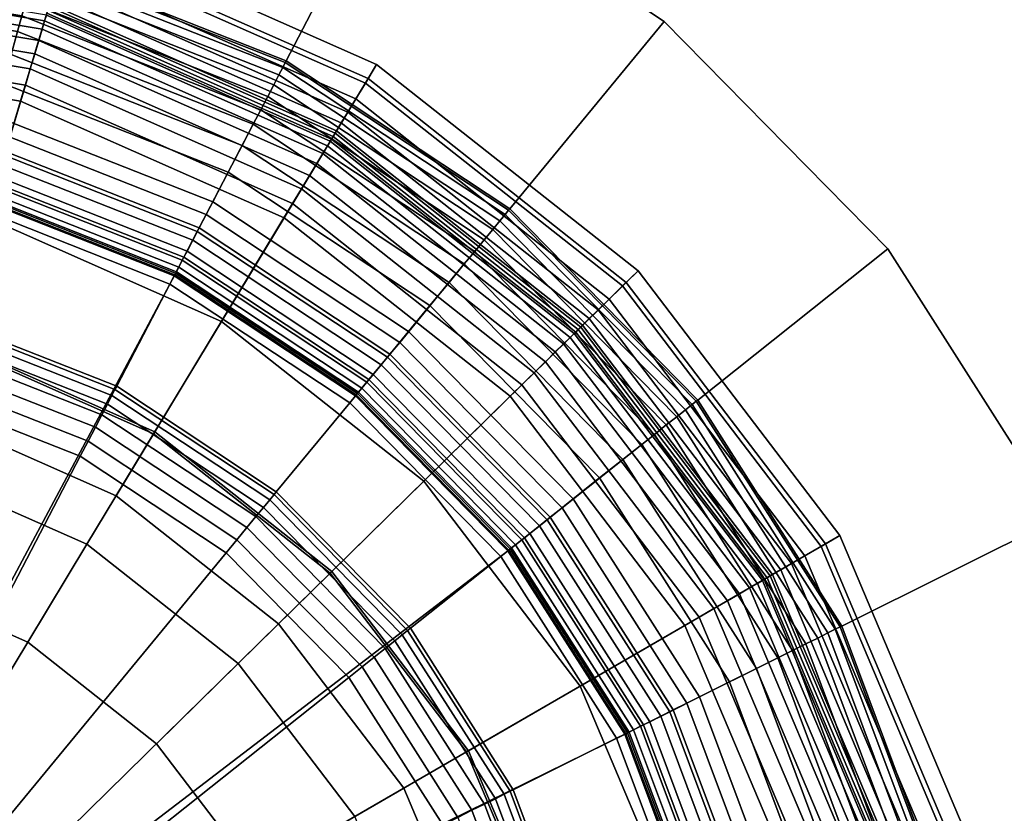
# Model space of a CAD drawing. Extents: x -43.1 to 43.1, y -41.3 to 41.3.
# Tile 347 of 656: x 13.045 to 13.949, y -12.894 to -12.165. Entities that reach past the tile are written whole.
import ezdxf

# ---------------------------------------------------------------- set-up
doc = ezdxf.new("R2010")
doc.units = 0
for name, color, linetype in [('LAMP', 7, 'CONTINUOUS'), ('LAMP_SUPPORT', 18, 'CONTINUOUS'), ('METAL_BASE', 254, 'CONTINUOUS')]:
    doc.layers.add(name, color=color, linetype=linetype)

msp = doc.modelspace()

# ---------------------------------------------------------------- linework, layer by layer
at = {"layer": 'LAMP'}
for points in [[(13.087, -12.1009, 51.6079), (13.3621, -12.2228, 51.6079), (13.3724, -12.2056, 51.8637), (13.0928, -12.0817, 51.8637)], [(13.0928, -12.0817, 51.8637), (13.3724, -12.2056, 51.8637), (13.3646, -12.2187, 51.9815), (13.0884, -12.0963, 51.9815)], [(12.7882, -12.105, 52.1042), (13.0716, -12.1524, 52.1042), (13.0455, -12.2393, 52.2234), (12.7845, -12.1956, 52.2234)], [(13.0884, -12.0963, 51.9815), (13.3646, -12.2187, 51.9815), (13.3343, -12.2689, 52.1042), (13.0716, -12.1524, 52.1042)], [(13.0821, -12.1173, 51.3235), (13.3532, -12.2374, 51.3235), (13.3621, -12.2228, 51.6079), (13.087, -12.1009, 51.6079)], [(12.7876, -12.1187, 49.8943), (13.0676, -12.1656, 49.8943), (13.0692, -12.1605, 49.9082), (12.7878, -12.1134, 49.9082)], [(12.7873, -12.1269, 49.8822), (13.0653, -12.1734, 49.8822), (13.0676, -12.1656, 49.8943), (12.7876, -12.1187, 49.8943)], [(13.078, -12.1309, 51.0232), (13.3459, -12.2496, 51.0232), (13.3532, -12.2374, 51.3235), (13.0821, -12.1173, 51.3235)], [(12.7869, -12.1376, 49.8722), (13.0622, -12.1837, 49.8722), (13.0653, -12.1734, 49.8822), (12.7873, -12.1269, 49.8822)], [(13.0747, -12.1419, 50.7202), (13.34, -12.2594, 50.7202), (13.3459, -12.2496, 51.0232), (13.078, -12.1309, 51.0232)], [(12.7863, -12.1504, 49.8647), (13.0585, -12.196, 49.8647), (13.0622, -12.1837, 49.8722), (12.7869, -12.1376, 49.8722)], [(12.7858, -12.1648, 49.8601), (13.0544, -12.2098, 49.8601), (13.0585, -12.196, 49.8647), (12.7863, -12.1504, 49.8647)], [(13.0706, -12.1557, 50.1573), (13.3325, -12.2718, 50.1573), (13.3355, -12.2668, 50.4272), (13.0723, -12.1501, 50.4272)], [(13.0723, -12.1501, 50.4272), (13.3355, -12.2668, 50.4272), (13.34, -12.2594, 50.7202), (13.0747, -12.1419, 50.7202)], [(13.0716, -12.1524, 52.1042), (13.3343, -12.2689, 52.1042), (13.2875, -12.3465, 52.2234), (13.0455, -12.2393, 52.2234)], [(13.0692, -12.1605, 49.9082), (13.3299, -12.2761, 49.9082), (13.3309, -12.2744, 49.9233), (13.0697, -12.1586, 49.9233)], [(13.0697, -12.1586, 49.9233), (13.3309, -12.2744, 49.9233), (13.3325, -12.2718, 50.1573), (13.0706, -12.1557, 50.1573)], [(12.7851, -12.1804, 49.8588), (13.0499, -12.2248, 49.8588), (13.0544, -12.2098, 49.8601), (12.7858, -12.1648, 49.8601)], [(13.0653, -12.1734, 49.8822), (13.3229, -12.2876, 49.8822), (13.3272, -12.2806, 49.8943), (13.0676, -12.1656, 49.8943)], [(13.0676, -12.1656, 49.8943), (13.3272, -12.2806, 49.8943), (13.3299, -12.2761, 49.9082), (13.0692, -12.1605, 49.9082)], [(13.0622, -12.1837, 49.8722), (13.3174, -12.2968, 49.8722), (13.3229, -12.2876, 49.8822), (13.0653, -12.1734, 49.8822)], [(12.7753, -12.4251, 49.8664), (12.9795, -12.4593, 49.8664), (13.0499, -12.2248, 49.8588), (12.7851, -12.1804, 49.8588)], [(13.0585, -12.196, 49.8647), (13.3108, -12.3078, 49.8647), (13.3174, -12.2968, 49.8722), (13.0622, -12.1837, 49.8722)], [(12.7845, -12.1956, 52.2234), (13.0455, -12.2393, 52.2234), (13.0135, -12.3459, 52.3306), (12.7801, -12.3068, 52.3306)], [(13.0544, -12.2098, 49.8601), (13.3034, -12.3201, 49.8601), (13.3108, -12.3078, 49.8647), (13.0585, -12.196, 49.8647)], [(13.0499, -12.2248, 49.8588), (13.2953, -12.3335, 49.8588), (13.3034, -12.3201, 49.8601), (13.0544, -12.2098, 49.8601)], [(13.3621, -12.2228, 51.6079), (13.5982, -12.4092, 51.6079), (13.6125, -12.3952, 51.8637), (13.3724, -12.2056, 51.8637)], [(13.3724, -12.2056, 51.8637), (13.6125, -12.3952, 51.8637), (13.6016, -12.4059, 51.9815), (13.3646, -12.2187, 51.9815)], [(13.3646, -12.2187, 51.9815), (13.6016, -12.4059, 51.9815), (13.5598, -12.447, 52.1042), (13.3343, -12.2689, 52.1042)], [(12.9795, -12.4593, 49.8664), (13.1688, -12.5432, 49.8664), (13.2953, -12.3335, 49.8588), (13.0499, -12.2248, 49.8588)], [(13.3532, -12.2374, 51.3235), (13.586, -12.4212, 51.3235), (13.5982, -12.4092, 51.6079), (13.3621, -12.2228, 51.6079)], [(13.0455, -12.2393, 52.2234), (13.2875, -12.3465, 52.2234), (13.23, -12.4418, 52.3306), (13.0135, -12.3459, 52.3306)], [(13.3459, -12.2496, 51.0232), (13.5758, -12.4312, 51.0232), (13.586, -12.4212, 51.3235), (13.3532, -12.2374, 51.3235)], [(13.34, -12.2594, 50.7202), (13.5676, -12.4392, 50.7202), (13.5758, -12.4312, 51.0232), (13.3459, -12.2496, 51.0232)], [(13.3325, -12.2718, 50.1573), (13.5574, -12.4493, 50.1573), (13.5615, -12.4453, 50.4272), (13.3355, -12.2668, 50.4272)], [(13.3355, -12.2668, 50.4272), (13.5615, -12.4453, 50.4272), (13.5676, -12.4392, 50.7202), (13.34, -12.2594, 50.7202)], [(13.3343, -12.2689, 52.1042), (13.5598, -12.447, 52.1042), (13.4951, -12.5105, 52.2234), (13.2875, -12.3465, 52.2234)], [(13.3272, -12.2806, 49.8943), (13.55, -12.4566, 49.8943), (13.5538, -12.4528, 49.9082), (13.3299, -12.2761, 49.9082)], [(13.3299, -12.2761, 49.9082), (13.5538, -12.4528, 49.9082), (13.5552, -12.4515, 49.9233), (13.3309, -12.2744, 49.9233)], [(13.3309, -12.2744, 49.9233), (13.5552, -12.4515, 49.9233), (13.5574, -12.4493, 50.1573), (13.3325, -12.2718, 50.1573)], [(13.3229, -12.2876, 49.8822), (13.5441, -12.4623, 49.8822), (13.55, -12.4566, 49.8943), (13.3272, -12.2806, 49.8943)], [(13.3174, -12.2968, 49.8722), (13.5365, -12.4698, 49.8722), (13.5441, -12.4623, 49.8822), (13.3229, -12.2876, 49.8822)], [(13.3108, -12.3078, 49.8647), (13.5274, -12.4788, 49.8647), (13.5365, -12.4698, 49.8722), (13.3174, -12.2968, 49.8722)], [(13.3034, -12.3201, 49.8601), (13.5171, -12.4889, 49.8601), (13.5274, -12.4788, 49.8647), (13.3108, -12.3078, 49.8647)], [(13.2953, -12.3335, 49.8588), (13.5059, -12.4999, 49.8588), (13.5171, -12.4889, 49.8601), (13.3034, -12.3201, 49.8601)], [(13.1688, -12.5432, 49.8664), (13.3313, -12.6715, 49.8664), (13.5059, -12.4999, 49.8588), (13.2953, -12.3335, 49.8588)], [(13.0135, -12.3459, 52.3306), (13.23, -12.4418, 52.3306), (13.1677, -12.545, 52.4176), (12.9789, -12.4614, 52.4176)], [(13.2875, -12.3465, 52.2234), (13.4951, -12.5105, 52.2234), (13.4158, -12.5885, 52.3306), (13.23, -12.4418, 52.3306)], [(13.5982, -12.4092, 51.6079), (13.7805, -12.6485, 51.6079), (13.7978, -12.6385, 51.8637), (13.6125, -12.3952, 51.8637)], [(13.6125, -12.3952, 51.8637), (13.7978, -12.6385, 51.8637), (13.7846, -12.6461, 51.9815), (13.6016, -12.4059, 51.9815)], [(13.6016, -12.4059, 51.9815), (13.7846, -12.6461, 51.9815), (13.7339, -12.6755, 52.1042), (13.5598, -12.447, 52.1042)], [(13.586, -12.4212, 51.3235), (13.7657, -12.6571, 51.3235), (13.7805, -12.6485, 51.6079), (13.5982, -12.4092, 51.6079)], [(13.5758, -12.4312, 51.0232), (13.7533, -12.6643, 51.0232), (13.7657, -12.6571, 51.3235), (13.586, -12.4212, 51.3235)], [(13.5615, -12.4453, 50.4272), (13.736, -12.6743, 50.4272), (13.7435, -12.67, 50.7202), (13.5676, -12.4392, 50.7202)], [(13.5676, -12.4392, 50.7202), (13.7435, -12.67, 50.7202), (13.7533, -12.6643, 51.0232), (13.5758, -12.4312, 51.0232)], [(13.23, -12.4418, 52.3306), (13.4158, -12.5885, 52.3306), (13.3297, -12.673, 52.4176), (13.1677, -12.545, 52.4176)], [(13.5598, -12.447, 52.1042), (13.7339, -12.6755, 52.1042), (13.6555, -12.721, 52.2234), (13.4951, -12.5105, 52.2234)], [(13.5574, -12.4493, 50.1573), (13.731, -12.6772, 50.1573), (13.736, -12.6743, 50.4272), (13.5615, -12.4453, 50.4272)], [(13.5441, -12.4623, 49.8822), (13.7149, -12.6865, 49.8822), (13.7221, -12.6824, 49.8943), (13.55, -12.4566, 49.8943)], [(13.55, -12.4566, 49.8943), (13.7221, -12.6824, 49.8943), (13.7266, -12.6798, 49.9082), (13.5538, -12.4528, 49.9082)], [(13.5538, -12.4528, 49.9082), (13.7266, -12.6798, 49.9082), (13.7283, -12.6788, 49.9233), (13.5552, -12.4515, 49.9233)], [(13.5552, -12.4515, 49.9233), (13.7283, -12.6788, 49.9233), (13.731, -12.6772, 50.1573), (13.5574, -12.4493, 50.1573)], [(12.9789, -12.4614, 52.4176), (13.1677, -12.545, 52.4176), (13.1065, -12.6465, 52.4759), (12.9448, -12.5749, 52.4759)], [(12.9598, -12.525, 49.367), (13.1334, -12.6019, 49.367), (13.1688, -12.5432, 49.8664), (12.9795, -12.4593, 49.8664)], [(13.5365, -12.4698, 49.8722), (13.7057, -12.6919, 49.8722), (13.7149, -12.6865, 49.8822), (13.5441, -12.4623, 49.8822)], [(13.5274, -12.4788, 49.8647), (13.6946, -12.6983, 49.8647), (13.7057, -12.6919, 49.8722), (13.5365, -12.4698, 49.8722)], [(13.5171, -12.4889, 49.8601), (13.6821, -12.7056, 49.8601), (13.6946, -12.6983, 49.8647), (13.5274, -12.4788, 49.8647)], [(13.5059, -12.4999, 49.8588), (13.6686, -12.7134, 49.8588), (13.6821, -12.7056, 49.8601), (13.5171, -12.4889, 49.8601)], [(13.3313, -12.6715, 49.8664), (13.4568, -12.8362, 49.8664), (13.6686, -12.7134, 49.8588), (13.5059, -12.4999, 49.8588)], [(13.4951, -12.5105, 52.2234), (13.6555, -12.721, 52.2234), (13.5592, -12.7768, 52.3306), (13.4158, -12.5885, 52.3306)], [(13.1334, -12.6019, 49.367), (12.9598, -12.525, 49.367), (12.7422, -13.2504, 49.367), (13.2824, -12.7195, 49.367)], [(13.1677, -12.545, 52.4176), (13.3297, -12.673, 52.4176), (13.2452, -12.7561, 52.4759), (13.1065, -12.6465, 52.4759)], [(13.1334, -12.6019, 49.367), (13.2824, -12.7195, 49.367), (13.3313, -12.6715, 49.8664), (13.1688, -12.5432, 49.8664)], [(12.9448, -12.5749, 52.4759), (13.1065, -12.6465, 52.4759), (13.0522, -12.7365, 52.4972), (12.9146, -12.6756, 52.4972)], [(13.4158, -12.5885, 52.3306), (13.5592, -12.7768, 52.3306), (13.4549, -12.8373, 52.4176), (13.3297, -12.673, 52.4176)], [(13.7805, -12.6485, 51.6079), (13.8976, -12.9257, 51.6079), (13.9169, -12.9202, 51.8637), (13.7978, -12.6385, 51.8637)], [(13.7978, -12.6385, 51.8637), (13.9169, -12.9202, 51.8637), (13.9022, -12.9244, 51.9815), (13.7846, -12.6461, 51.9815)], [(13.1065, -12.6465, 52.4759), (13.2452, -12.7561, 52.4759), (13.1702, -12.8298, 52.4972), (13.0522, -12.7365, 52.4972)], [(13.7846, -12.6461, 51.9815), (13.9022, -12.9244, 51.9815), (13.8457, -12.9402, 52.1042), (13.7339, -12.6755, 52.1042)], [(12.9146, -12.6756, 52.4972), (13.0522, -12.7365, 52.4972), (12.7422, -13.2504, 52.4972), (12.7662, -12.6507, 52.4972)], [(13.7657, -12.6571, 51.3235), (13.8811, -12.9303, 51.3235), (13.8976, -12.9257, 51.6079), (13.7805, -12.6485, 51.6079)], [(13.7435, -12.67, 50.7202), (13.8563, -12.9373, 50.7202), (13.8673, -12.9342, 51.0232), (13.7533, -12.6643, 51.0232)], [(13.7533, -12.6643, 51.0232), (13.8673, -12.9342, 51.0232), (13.8811, -12.9303, 51.3235), (13.7657, -12.6571, 51.3235)], [(13.3297, -12.673, 52.4176), (13.4549, -12.8373, 52.4176), (13.3523, -12.8967, 52.4759), (13.2452, -12.7561, 52.4759)], [(13.2824, -12.7195, 49.367), (13.3974, -12.8706, 49.367), (13.4568, -12.8362, 49.8664), (13.3313, -12.6715, 49.8664)], [(13.731, -12.6772, 50.1573), (13.8425, -12.9412, 50.1573), (13.8481, -12.9396, 50.4272), (13.736, -12.6743, 50.4272)], [(13.736, -12.6743, 50.4272), (13.8481, -12.9396, 50.4272), (13.8563, -12.9373, 50.7202), (13.7435, -12.67, 50.7202)], [(13.7339, -12.6755, 52.1042), (13.8457, -12.9402, 52.1042), (13.7585, -12.9648, 52.2234), (13.6555, -12.721, 52.2234)], [(13.7149, -12.6865, 49.8822), (13.8246, -12.9462, 49.8822), (13.8325, -12.9439, 49.8943), (13.7221, -12.6824, 49.8943)], [(13.7221, -12.6824, 49.8943), (13.8325, -12.9439, 49.8943), (13.8376, -12.9425, 49.9082), (13.7266, -12.6798, 49.9082)], [(13.7266, -12.6798, 49.9082), (13.8376, -12.9425, 49.9082), (13.8395, -12.942, 49.9233), (13.7283, -12.6788, 49.9233)], [(13.7283, -12.6788, 49.9233), (13.8395, -12.942, 49.9233), (13.8425, -12.9412, 50.1573), (13.731, -12.6772, 50.1573)], [(13.6946, -12.6983, 49.8647), (13.802, -12.9525, 49.8647), (13.8143, -12.9491, 49.8722), (13.7057, -12.6919, 49.8722)], [(13.7057, -12.6919, 49.8722), (13.8143, -12.9491, 49.8722), (13.8246, -12.9462, 49.8822), (13.7149, -12.6865, 49.8822)], [(13.6821, -12.7056, 49.8601), (13.7881, -12.9564, 49.8601), (13.802, -12.9525, 49.8647), (13.6946, -12.6983, 49.8647)], [(13.6686, -12.7134, 49.8588), (13.773, -12.9607, 49.8588), (13.7881, -12.9564, 49.8601), (13.6821, -12.7056, 49.8601)], [(13.2824, -12.7195, 49.367), (12.7422, -13.2504, 49.367), (13.3974, -12.8706, 49.367)], [(13.4568, -12.8362, 49.8664), (13.5373, -13.0269, 49.8664), (13.773, -12.9607, 49.8588), (13.6686, -12.7134, 49.8588)], [(13.6555, -12.721, 52.2234), (13.7585, -12.9648, 52.2234), (13.6513, -12.9949, 52.3306), (13.5592, -12.7768, 52.3306)], [(13.0522, -12.7365, 52.4972), (13.1702, -12.8298, 52.4972), (13.2614, -12.9494, 52.4972), (12.7422, -13.2504, 52.4972)], [(13.2452, -12.7561, 52.4759), (13.3523, -12.8967, 52.4759), (13.2614, -12.9494, 52.4972), (13.1702, -12.8298, 52.4972)], [(13.5592, -12.7768, 52.3306), (13.6513, -12.9949, 52.3306), (13.5352, -13.0275, 52.4176), (13.4549, -12.8373, 52.4176)], [(13.4549, -12.8373, 52.4176), (13.5352, -13.0275, 52.4176), (13.4211, -13.0596, 52.4759), (13.3523, -12.8967, 52.4759)], [(13.3974, -12.8706, 49.367), (13.4713, -13.0455, 49.367), (13.5373, -13.0269, 49.8664), (13.4568, -12.8362, 49.8664)], [(13.4713, -13.0455, 49.367), (13.3974, -12.8706, 49.367), (12.7422, -13.2504, 49.367), (13.4994, -13.2332, 49.367)]]:
    msp.add_3dface(points, dxfattribs=at)
at = {"layer": 'LAMP_SUPPORT'}
for points in [[(13.2886, -12.204, 46.1948), (13.0598, -12.1139, 46.1948), (13.0585, -12.1187, 46.181), (13.2863, -12.2084, 46.181)], [(13.2863, -12.2084, 49.7026), (13.0585, -12.1187, 49.7026), (13.0598, -12.1139, 49.6888), (13.2886, -12.204, 49.6888)], [(13.2894, -12.2025, 46.2099), (13.0603, -12.1122, 46.2099), (13.0598, -12.1139, 46.1948), (13.2886, -12.204, 46.1948)], [(13.2886, -12.204, 49.6888), (13.0598, -12.1139, 49.6888), (13.0603, -12.1122, 49.6738), (13.2894, -12.2025, 49.6738)], [(13.2894, -12.2025, 49.6738), (13.0603, -12.1122, 49.6738), (13.0603, -12.1122, 46.2099), (13.2894, -12.2025, 46.2099)], [(13.0468, -12.161, 46.146), (12.8144, -12.1221, 46.146), (12.8135, -12.1372, 46.1442), (13.0428, -12.1755, 46.1442)], [(13.0428, -12.1755, 49.7394), (12.8135, -12.1372, 49.7394), (12.8144, -12.1221, 49.7377), (13.0468, -12.161, 49.7377)], [(13.2863, -12.2084, 46.181), (13.0585, -12.1187, 46.181), (13.0564, -12.1262, 46.1688), (13.2827, -12.2153, 46.1688)], [(13.2827, -12.2153, 49.7148), (13.0564, -12.1262, 49.7148), (13.0585, -12.1187, 49.7026), (13.2863, -12.2084, 49.7026)], [(13.2827, -12.2153, 46.1688), (13.0564, -12.1262, 46.1688), (13.0537, -12.136, 46.1587), (13.278, -12.2243, 46.1587)], [(13.278, -12.2243, 49.725), (13.0537, -12.136, 49.725), (13.0564, -12.1262, 49.7148), (13.2827, -12.2153, 49.7148)], [(13.278, -12.2243, 46.1587), (13.0537, -12.136, 46.1587), (13.0505, -12.1477, 46.1509), (13.2724, -12.2351, 46.1509)], [(13.2724, -12.2351, 49.7328), (13.0505, -12.1477, 49.7328), (13.0537, -12.136, 49.725), (13.278, -12.2243, 49.725)], [(13.2724, -12.2351, 46.1509), (13.0505, -12.1477, 46.1509), (13.0468, -12.161, 46.146), (13.266, -12.2474, 46.146)], [(13.266, -12.2474, 49.7377), (13.0468, -12.161, 49.7377), (13.0505, -12.1477, 49.7328), (13.2724, -12.2351, 49.7328)], [(13.266, -12.2474, 46.146), (13.0468, -12.161, 46.146), (13.0428, -12.1755, 46.1442), (13.259, -12.2607, 46.1442)], [(13.259, -12.2607, 49.7394), (13.0428, -12.1755, 49.7394), (13.0468, -12.161, 49.7377), (13.266, -12.2474, 49.7377)], [(13.216, -12.3434, 49.7394), (13.0178, -12.2654, 49.7394), (13.0428, -12.1755, 49.7394), (13.259, -12.2607, 49.7394)], [(13.259, -12.2607, 46.1442), (13.0428, -12.1755, 46.1442), (13.0369, -12.1967, 46.1425), (13.2489, -12.2802, 46.1425)], [(13.2489, -12.2802, 46.1425), (13.0369, -12.1967, 46.1425), (13.0295, -12.2232, 46.1378), (13.2362, -12.3046, 46.1378)], [(13.4936, -12.3397, 46.1948), (13.2886, -12.204, 46.1948), (13.2863, -12.2084, 46.181), (13.4904, -12.3435, 46.181)], [(13.4904, -12.3435, 49.7026), (13.2863, -12.2084, 49.7026), (13.2886, -12.204, 49.6888), (13.4936, -12.3397, 49.6888)], [(13.4947, -12.3384, 46.2099), (13.2894, -12.2025, 46.2099), (13.2886, -12.204, 46.1948), (13.4936, -12.3397, 46.1948)], [(13.4936, -12.3397, 49.6888), (13.2886, -12.204, 49.6888), (13.2894, -12.2025, 49.6738), (13.4947, -12.3384, 49.6738)], [(13.4947, -12.3384, 49.6738), (13.2894, -12.2025, 49.6738), (13.2894, -12.2025, 46.2099), (13.4947, -12.3384, 46.2099)], [(13.4904, -12.3435, 46.181), (13.2863, -12.2084, 46.181), (13.2827, -12.2153, 46.1688), (13.4855, -12.3495, 46.1688)], [(13.4855, -12.3495, 49.7148), (13.2827, -12.2153, 49.7148), (13.2863, -12.2084, 49.7026), (13.4904, -12.3435, 49.7026)], [(13.4855, -12.3495, 46.1688), (13.2827, -12.2153, 46.1688), (13.278, -12.2243, 46.1587), (13.479, -12.3574, 46.1587)], [(13.479, -12.3574, 49.725), (13.278, -12.2243, 49.725), (13.2827, -12.2153, 49.7148), (13.4855, -12.3495, 49.7148)], [(13.2362, -12.3046, 46.1378), (13.0295, -12.2232, 46.1378), (13.0213, -12.2529, 46.1302), (13.2219, -12.332, 46.1302)], [(13.479, -12.3574, 46.1587), (13.278, -12.2243, 46.1587), (13.2724, -12.2351, 46.1509), (13.4713, -12.3668, 46.1509)], [(13.4713, -12.3668, 49.7328), (13.2724, -12.2351, 49.7328), (13.278, -12.2243, 49.725), (13.479, -12.3574, 49.725)], [(13.4713, -12.3668, 46.1509), (13.2724, -12.2351, 46.1509), (13.266, -12.2474, 46.146), (13.4625, -12.3774, 46.146)], [(13.4625, -12.3774, 49.7377), (13.266, -12.2474, 49.7377), (13.2724, -12.2351, 49.7328), (13.4713, -12.3668, 49.7328)], [(13.4625, -12.3774, 46.146), (13.266, -12.2474, 46.146), (13.259, -12.2607, 46.1442), (13.4529, -12.389, 46.1442)], [(13.4529, -12.389, 49.7394), (13.259, -12.2607, 49.7394), (13.266, -12.2474, 49.7377), (13.4625, -12.3774, 49.7377)], [(13.2219, -12.332, 46.1302), (13.0213, -12.2529, 46.1302), (13.0131, -12.2824, 46.1202), (13.2078, -12.3591, 46.1202)], [(13.2095, -12.3558, 49.7378), (13.0141, -12.2788, 49.7378), (13.0178, -12.2654, 49.7394), (13.216, -12.3434, 49.7394)], [(13.3936, -12.461, 49.7394), (13.216, -12.3434, 49.7394), (13.259, -12.2607, 49.7394), (13.4529, -12.389, 49.7394)], [(13.4529, -12.389, 46.1442), (13.259, -12.2607, 46.1442), (13.2489, -12.2802, 46.1425), (13.4389, -12.406, 46.1425)], [(13.2078, -12.3591, 46.1202), (13.0131, -12.2824, 46.1202), (13.006, -12.3082, 46.1081), (13.1955, -12.3828, 46.1081)], [(13.2036, -12.3672, 49.7333), (13.0107, -12.2912, 49.7333), (13.0141, -12.2788, 49.7378), (13.2095, -12.3558, 49.7378)], [(13.4389, -12.406, 46.1425), (13.2489, -12.2802, 46.1425), (13.2362, -12.3046, 46.1378), (13.4214, -12.4272, 46.1378)], [(13.1984, -12.3772, 49.7261), (13.0077, -12.3021, 49.7261), (13.0107, -12.2912, 49.7333), (13.2036, -12.3672, 49.7333)], [(13.194, -12.3856, 49.7167), (13.0051, -12.3112, 49.7167), (13.0077, -12.3021, 49.7261), (13.1984, -12.3772, 49.7261)], [(13.1955, -12.3828, 46.1081), (13.006, -12.3082, 46.1081), (13.0008, -12.3268, 46.0942), (13.1865, -12.4, 46.0942)], [(13.1907, -12.392, 49.7054), (13.0032, -12.3181, 49.7054), (13.0051, -12.3112, 49.7167), (13.194, -12.3856, 49.7167)], [(13.4214, -12.4272, 46.1378), (13.2362, -12.3046, 46.1378), (13.2219, -12.332, 46.1302), (13.4018, -12.451, 46.1302)], [(13.1886, -12.3961, 49.6925), (13.002, -12.3226, 49.6925), (13.0032, -12.3181, 49.7054), (13.1907, -12.392, 49.7054)], [(12.747, -13.2232, 48.7749), (13.0011, -12.3257, 48.7749), (13.1871, -12.399, 48.7749)], [(13.1865, -12.4, 46.0942), (13.0008, -12.3268, 46.0942), (12.9986, -12.3348, 46.0789), (13.1827, -12.4074, 46.0789)], [(13.1871, -12.399, 48.7749), (13.0011, -12.3257, 48.7749), (13.0015, -12.3241, 49.6786), (13.1878, -12.3975, 49.6786)], [(13.1878, -12.3975, 49.6786), (13.0015, -12.3241, 49.6786), (13.002, -12.3226, 49.6925), (13.1886, -12.3961, 49.6925)], [(13.1827, -12.4074, 46.0789), (12.9986, -12.3348, 46.0789), (12.9702, -12.437, 45.0568), (13.1338, -12.5014, 45.0568)], [(13.4018, -12.451, 46.1302), (13.2219, -12.332, 46.1302), (13.2078, -12.3591, 46.1202), (13.3823, -12.4746, 46.1202)], [(13.6659, -12.515, 46.1948), (13.4936, -12.3397, 46.1948), (13.4904, -12.3435, 46.181), (13.662, -12.5181, 46.181)], [(13.662, -12.5181, 49.7026), (13.4904, -12.3435, 49.7026), (13.4936, -12.3397, 49.6888), (13.6659, -12.515, 49.6888)], [(13.6672, -12.514, 46.2099), (13.4947, -12.3384, 46.2099), (13.4936, -12.3397, 46.1948), (13.6659, -12.515, 46.1948)], [(13.6659, -12.515, 49.6888), (13.4936, -12.3397, 49.6888), (13.4947, -12.3384, 49.6738), (13.6672, -12.514, 49.6738)], [(13.6672, -12.514, 49.6738), (13.4947, -12.3384, 49.6738), (13.4947, -12.3384, 46.2099), (13.6672, -12.514, 46.2099)], [(13.3847, -12.4718, 49.7378), (13.2095, -12.3558, 49.7378), (13.216, -12.3434, 49.7394), (13.3936, -12.461, 49.7394)], [(13.662, -12.5181, 46.181), (13.4904, -12.3435, 46.181), (13.4855, -12.3495, 46.1688), (13.6559, -12.523, 46.1688)], [(13.6559, -12.523, 49.7148), (13.4855, -12.3495, 49.7148), (13.4904, -12.3435, 49.7026), (13.662, -12.5181, 49.7026)], [(13.3765, -12.4816, 49.7333), (13.2036, -12.3672, 49.7333), (13.2095, -12.3558, 49.7378), (13.3847, -12.4718, 49.7378)], [(13.648, -12.5293, 46.1587), (13.479, -12.3574, 46.1587), (13.4713, -12.3668, 46.1509), (13.6384, -12.5369, 46.1509)], [(13.6384, -12.5369, 49.7328), (13.4713, -12.3668, 49.7328), (13.479, -12.3574, 49.725), (13.648, -12.5293, 49.725)], [(13.6559, -12.523, 46.1688), (13.4855, -12.3495, 46.1688), (13.479, -12.3574, 46.1587), (13.648, -12.5293, 46.1587)], [(13.648, -12.5293, 49.725), (13.479, -12.3574, 49.725), (13.4855, -12.3495, 49.7148), (13.6559, -12.523, 49.7148)], [(13.3823, -12.4746, 46.1202), (13.2078, -12.3591, 46.1202), (13.1955, -12.3828, 46.1081), (13.3653, -12.4952, 46.1081)], [(13.3694, -12.4904, 49.7261), (13.1984, -12.3772, 49.7261), (13.2036, -12.3672, 49.7333), (13.3765, -12.4816, 49.7333)], [(13.6384, -12.5369, 46.1509), (13.4713, -12.3668, 46.1509), (13.4625, -12.3774, 46.146), (13.6276, -12.5455, 46.146)], [(13.6276, -12.5455, 49.7377), (13.4625, -12.3774, 49.7377), (13.4713, -12.3668, 49.7328), (13.6384, -12.5369, 49.7328)], [(13.3653, -12.4952, 46.1081), (13.1955, -12.3828, 46.1081), (13.1865, -12.4, 46.0942), (13.353, -12.5102, 46.0942)], [(13.3633, -12.4977, 49.7167), (13.194, -12.3856, 49.7167), (13.1984, -12.3772, 49.7261), (13.3694, -12.4904, 49.7261)], [(13.6276, -12.5455, 46.146), (13.4625, -12.3774, 46.146), (13.4529, -12.389, 46.1442), (13.6158, -12.5548, 46.1442)], [(13.6158, -12.5548, 49.7394), (13.4529, -12.389, 49.7394), (13.4625, -12.3774, 49.7377), (13.6276, -12.5455, 49.7377)], [(13.3558, -12.5068, 49.6925), (13.1886, -12.3961, 49.6925), (13.1907, -12.392, 49.7054), (13.3588, -12.5032, 49.7054)], [(13.3588, -12.5032, 49.7054), (13.1907, -12.392, 49.7054), (13.194, -12.3856, 49.7167), (13.3633, -12.4977, 49.7167)], [(13.5428, -12.6129, 49.7394), (13.3936, -12.461, 49.7394), (13.4529, -12.389, 49.7394), (13.6158, -12.5548, 49.7394)], [(13.6158, -12.5548, 46.1442), (13.4529, -12.389, 46.1442), (13.4389, -12.406, 46.1425), (13.5986, -12.5685, 46.1425)], [(12.747, -13.2232, 48.7749), (13.1871, -12.399, 48.7749), (13.3537, -12.5093, 48.7749), (13.4938, -12.6519, 48.7749)], [(13.353, -12.5102, 46.0942), (13.1865, -12.4, 46.0942), (13.1827, -12.4074, 46.0789), (13.3477, -12.5166, 46.0789)], [(13.3537, -12.5093, 48.7749), (13.1871, -12.399, 48.7749), (13.1878, -12.3975, 49.6786), (13.3548, -12.508, 49.6786)], [(13.3548, -12.508, 49.6786), (13.1878, -12.3975, 49.6786), (13.1886, -12.3961, 49.6925), (13.3558, -12.5068, 49.6925)], [(13.3477, -12.5166, 46.0789), (13.1827, -12.4074, 46.0789), (13.1338, -12.5014, 45.0568), (13.2803, -12.5984, 45.0568)], [(13.5986, -12.5685, 46.1425), (13.4389, -12.406, 46.1425), (13.4214, -12.4272, 46.1378), (13.5771, -12.5856, 46.1378)], [(13.5771, -12.5856, 46.1378), (13.4214, -12.4272, 46.1378), (13.4018, -12.451, 46.1302), (13.553, -12.6048, 46.1302)], [(13.1338, -12.5014, 45.0568), (12.9702, -12.437, 45.0568), (12.9694, -12.4401, 45.0415), (13.1322, -12.5043, 45.0415)], [(13.1294, -12.5098, 45.0276), (12.9677, -12.4462, 45.0276), (12.9653, -12.4547, 45.0155), (13.1253, -12.5177, 45.0155)], [(13.1322, -12.5043, 45.0415), (12.9694, -12.4401, 45.0415), (12.9677, -12.4462, 45.0276), (13.1294, -12.5098, 45.0276)], [(13.1253, -12.5177, 45.0155), (12.9653, -12.4547, 45.0155), (12.9624, -12.4654, 45.0055), (13.1201, -12.5275, 45.0055)], [(13.553, -12.6048, 46.1302), (13.4018, -12.451, 46.1302), (13.3823, -12.4746, 46.1202), (13.529, -12.6239, 46.1202)], [(13.1201, -12.5275, 45.0055), (12.9624, -12.4654, 45.0055), (12.9589, -12.4779, 44.9979), (13.1142, -12.539, 44.9979)], [(13.5319, -12.6216, 49.7378), (13.3847, -12.4718, 49.7378), (13.3936, -12.461, 49.7394), (13.5428, -12.6129, 49.7394)], [(13.529, -12.6239, 46.1202), (13.3823, -12.4746, 46.1202), (13.3653, -12.4952, 46.1081), (13.5081, -12.6405, 46.1081)], [(13.5219, -12.6296, 49.7333), (13.3765, -12.4816, 49.7333), (13.3847, -12.4718, 49.7378), (13.5319, -12.6216, 49.7378)], [(13.1142, -12.539, 44.9979), (12.9589, -12.4779, 44.9979), (12.955, -12.4918, 44.9931), (13.1075, -12.5519, 44.9931)], [(13.513, -12.6366, 49.7261), (13.3694, -12.4904, 49.7261), (13.3765, -12.4816, 49.7333), (13.5219, -12.6296, 49.7333)], [(13.1075, -12.5519, 44.9931), (12.955, -12.4918, 44.9931), (12.9509, -12.5068, 44.9914), (13.1003, -12.5657, 44.9914)], [(13.5057, -12.6425, 49.7167), (13.3633, -12.4977, 49.7167), (13.3694, -12.4904, 49.7261), (13.513, -12.6366, 49.7261)], [(13.2803, -12.5984, 45.0568), (13.1338, -12.5014, 45.0568), (13.1322, -12.5043, 45.0415), (13.2782, -12.6009, 45.0415)], [(13.5081, -12.6405, 46.1081), (13.3653, -12.4952, 46.1081), (13.353, -12.5102, 46.0942), (13.493, -12.6526, 46.0942)], [(13.5, -12.647, 49.7054), (13.3588, -12.5032, 49.7054), (13.3633, -12.4977, 49.7167), (13.5057, -12.6425, 49.7167)], [(13.1003, -12.5657, 44.9914), (12.9509, -12.5068, 44.9914), (12.8562, -12.848, 44.9914), (12.9368, -12.8798, 44.9914)], [(13.2743, -12.6057, 45.0276), (13.1294, -12.5098, 45.0276), (13.1253, -12.5177, 45.0155), (13.2686, -12.6126, 45.0155)], [(13.2782, -12.6009, 45.0415), (13.1322, -12.5043, 45.0415), (13.1294, -12.5098, 45.0276), (13.2743, -12.6057, 45.0276)], [(13.493, -12.6526, 46.0942), (13.353, -12.5102, 46.0942), (13.3477, -12.5166, 46.0789), (13.4864, -12.6578, 46.0789)], [(13.4938, -12.6519, 48.7749), (13.3537, -12.5093, 48.7749), (13.3548, -12.508, 49.6786), (13.4951, -12.6508, 49.6786)], [(13.4951, -12.6508, 49.6786), (13.3548, -12.508, 49.6786), (13.3558, -12.5068, 49.6925), (13.4964, -12.6498, 49.6925)], [(13.4964, -12.6498, 49.6925), (13.3558, -12.5068, 49.6925), (13.3588, -12.5032, 49.7054), (13.5, -12.647, 49.7054)], [(13.2686, -12.6126, 45.0155), (13.1253, -12.5177, 45.0155), (13.1201, -12.5275, 45.0055), (13.2616, -12.6211, 45.0055)], [(13.4864, -12.6578, 46.0789), (13.3477, -12.5166, 46.0789), (13.2803, -12.5984, 45.0568), (13.4035, -12.7237, 45.0568)], [(13.7935, -12.7246, 46.181), (13.662, -12.5181, 46.181), (13.6559, -12.523, 46.1688), (13.7866, -12.728, 46.1688)], [(13.7866, -12.728, 49.7148), (13.6559, -12.523, 49.7148), (13.662, -12.5181, 49.7026), (13.7935, -12.7246, 49.7026)], [(13.7979, -12.7224, 46.1948), (13.6659, -12.515, 46.1948), (13.662, -12.5181, 46.181), (13.7935, -12.7246, 46.181)], [(13.7935, -12.7246, 49.7026), (13.662, -12.5181, 49.7026), (13.6659, -12.515, 49.6888), (13.7979, -12.7224, 49.6888)], [(13.7995, -12.7216, 46.2099), (13.6672, -12.514, 46.2099), (13.6659, -12.515, 46.1948), (13.7979, -12.7224, 46.1948)], [(13.7979, -12.7224, 49.6888), (13.6659, -12.515, 49.6888), (13.6672, -12.514, 49.6738), (13.7995, -12.7216, 49.6738)], [(13.7995, -12.7216, 49.6738), (13.6672, -12.514, 49.6738), (13.6672, -12.514, 46.2099), (13.7995, -12.7216, 46.2099)], [(13.2616, -12.6211, 45.0055), (13.1201, -12.5275, 45.0055), (13.1142, -12.539, 44.9979), (13.2533, -12.6311, 44.9979)], [(13.7775, -12.7326, 46.1587), (13.648, -12.5293, 46.1587), (13.6384, -12.5369, 46.1509), (13.7666, -12.738, 46.1509)], [(13.7666, -12.738, 49.7328), (13.6384, -12.5369, 49.7328), (13.648, -12.5293, 49.725), (13.7775, -12.7326, 49.725)], [(13.7866, -12.728, 46.1688), (13.6559, -12.523, 46.1688), (13.648, -12.5293, 46.1587), (13.7775, -12.7326, 46.1587)], [(13.7775, -12.7326, 49.725), (13.648, -12.5293, 49.725), (13.6559, -12.523, 49.7148), (13.7866, -12.728, 49.7148)], [(13.2533, -12.6311, 44.9979), (13.1142, -12.539, 44.9979), (13.1075, -12.5519, 44.9931), (13.2441, -12.6423, 44.9931)], [(13.7666, -12.738, 46.1509), (13.6384, -12.5369, 46.1509), (13.6276, -12.5455, 46.146), (13.7542, -12.7442, 46.146)], [(13.7542, -12.7442, 49.7377), (13.6276, -12.5455, 49.7377), (13.6384, -12.5369, 49.7328), (13.7666, -12.738, 49.7328)], [(13.7542, -12.7442, 46.146), (13.6276, -12.5455, 46.146), (13.6158, -12.5548, 46.1442), (13.7407, -12.7509, 46.1442)], [(13.7407, -12.7509, 49.7394), (13.6158, -12.5548, 49.7394), (13.6276, -12.5455, 49.7377), (13.7542, -12.7442, 49.7377)], [(13.2441, -12.6423, 44.9931), (13.1075, -12.5519, 44.9931), (13.1003, -12.5657, 44.9914), (13.2342, -12.6543, 44.9914)], [(13.6573, -12.7925, 49.7394), (13.5428, -12.6129, 49.7394), (13.6158, -12.5548, 49.7394), (13.7407, -12.7509, 49.7394)], [(13.7407, -12.7509, 46.1442), (13.6158, -12.5548, 46.1442), (13.5986, -12.5685, 46.1425), (13.7211, -12.7607, 46.1425)], [(13.2342, -12.6543, 44.9914), (13.1003, -12.5657, 44.9914), (12.9368, -12.8798, 44.9914), (13.009, -12.9276, 44.9914)], [(13.7211, -12.7607, 46.1425), (13.5986, -12.5685, 46.1425), (13.5771, -12.5856, 46.1378), (13.6965, -12.773, 46.1378)], [(13.6965, -12.773, 46.1378), (13.5771, -12.5856, 46.1378), (13.553, -12.6048, 46.1302), (13.6688, -12.7867, 46.1302)], [(13.4009, -12.7258, 45.0415), (13.2782, -12.6009, 45.0415), (13.2743, -12.6057, 45.0276), (13.396, -12.7297, 45.0276)], [(13.4035, -12.7237, 45.0568), (13.2803, -12.5984, 45.0568), (13.2782, -12.6009, 45.0415), (13.4009, -12.7258, 45.0415)], [(13.396, -12.7297, 45.0276), (13.2743, -12.6057, 45.0276), (13.2686, -12.6126, 45.0155), (13.3891, -12.7352, 45.0155)], [(13.6688, -12.7867, 46.1302), (13.553, -12.6048, 46.1302), (13.529, -12.6239, 46.1202), (13.6415, -12.8004, 46.1202)], [(13.3891, -12.7352, 45.0155), (13.2686, -12.6126, 45.0155), (13.2616, -12.6211, 45.0055), (13.3804, -12.7421, 45.0055)], [(13.6448, -12.7987, 49.7378), (13.5319, -12.6216, 49.7378), (13.5428, -12.6129, 49.7394), (13.6573, -12.7925, 49.7394)], [(13.3804, -12.7421, 45.0055), (13.2616, -12.6211, 45.0055), (13.2533, -12.6311, 44.9979), (13.3703, -12.7502, 44.9979)], [(13.6415, -12.8004, 46.1202), (13.529, -12.6239, 46.1202), (13.5081, -12.6405, 46.1081), (13.6175, -12.8123, 46.1081)], [(13.6333, -12.8045, 49.7333), (13.5219, -12.6296, 49.7333), (13.5319, -12.6216, 49.7378), (13.6448, -12.7987, 49.7378)], [(13.3703, -12.7502, 44.9979), (13.2533, -12.6311, 44.9979), (13.2441, -12.6423, 44.9931), (13.359, -12.7592, 44.9931)], [(13.6147, -12.8137, 49.7167), (13.5057, -12.6425, 49.7167), (13.513, -12.6366, 49.7261), (13.6232, -12.8095, 49.7261)], [(13.6232, -12.8095, 49.7261), (13.513, -12.6366, 49.7261), (13.5219, -12.6296, 49.7333), (13.6333, -12.8045, 49.7333)], [(13.359, -12.7592, 44.9931), (13.2441, -12.6423, 44.9931), (13.2342, -12.6543, 44.9914), (13.3468, -12.7688, 44.9914)], [(13.6175, -12.8123, 46.1081), (13.5081, -12.6405, 46.1081), (13.493, -12.6526, 46.0942), (13.6002, -12.8209, 46.0942)], [(13.6042, -12.819, 49.6925), (13.4964, -12.6498, 49.6925), (13.5, -12.647, 49.7054), (13.6083, -12.8169, 49.7054)], [(13.6083, -12.8169, 49.7054), (13.5, -12.647, 49.7054), (13.5057, -12.6425, 49.7167), (13.6147, -12.8137, 49.7167)], [(12.7643, -13.2322, 48.7749), (12.747, -13.2232, 48.7749), (13.4938, -12.6519, 48.7749), (13.6012, -12.8205, 48.7749)], [(13.3468, -12.7688, 44.9914), (13.2342, -12.6543, 44.9914), (13.009, -12.9276, 44.9914), (13.0696, -12.9893, 44.9914)], [(13.6002, -12.8209, 46.0942), (13.493, -12.6526, 46.0942), (13.4864, -12.6578, 46.0789), (13.5928, -12.8247, 46.0789)], [(13.6012, -12.8205, 48.7749), (13.4938, -12.6519, 48.7749), (13.4951, -12.6508, 49.6786), (13.6027, -12.8197, 49.6786)], [(13.6027, -12.8197, 49.6786), (13.4951, -12.6508, 49.6786), (13.4964, -12.6498, 49.6925), (13.6042, -12.819, 49.6925)], [(13.5928, -12.8247, 46.0789), (13.4864, -12.6578, 46.0789), (13.4035, -12.7237, 45.0568), (13.4979, -12.872, 45.0568)], [(13.495, -12.8734, 45.0415), (13.4009, -12.7258, 45.0415), (13.396, -12.7297, 45.0276), (13.4894, -12.8762, 45.0276)], [(13.4979, -12.872, 45.0568), (13.4035, -12.7237, 45.0568), (13.4009, -12.7258, 45.0415), (13.495, -12.8734, 45.0415)], [(13.8717, -12.9558, 46.1688), (13.7866, -12.728, 46.1688), (13.7775, -12.7326, 46.1587), (13.8619, -12.9584, 46.1587)], [(13.8619, -12.9584, 49.725), (13.7775, -12.7326, 49.725), (13.7866, -12.728, 49.7148), (13.8717, -12.9558, 49.7148)], [(13.8793, -12.9539, 46.181), (13.7935, -12.7246, 46.181), (13.7866, -12.728, 46.1688), (13.8717, -12.9558, 46.1688)], [(13.8717, -12.9558, 49.7148), (13.7866, -12.728, 49.7148), (13.7935, -12.7246, 49.7026), (13.8793, -12.9539, 49.7026)], [(13.884, -12.9526, 46.1948), (13.7979, -12.7224, 46.1948), (13.7935, -12.7246, 46.181), (13.8793, -12.9539, 46.181)], [(13.8793, -12.9539, 49.7026), (13.7935, -12.7246, 49.7026), (13.7979, -12.7224, 49.6888), (13.884, -12.9526, 49.6888)], [(13.8857, -12.9522, 46.2099), (13.7995, -12.7216, 46.2099), (13.7979, -12.7224, 46.1948), (13.884, -12.9526, 46.1948)], [(13.884, -12.9526, 49.6888), (13.7979, -12.7224, 49.6888), (13.7995, -12.7216, 49.6738), (13.8857, -12.9522, 49.6738)], [(13.8857, -12.9522, 49.6738), (13.7995, -12.7216, 49.6738), (13.7995, -12.7216, 46.2099), (13.8857, -12.9522, 46.2099)], [(13.4815, -12.8802, 45.0155), (13.3891, -12.7352, 45.0155), (13.3804, -12.7421, 45.0055), (13.4715, -12.8851, 45.0055)], [(13.4894, -12.8762, 45.0276), (13.396, -12.7297, 45.0276), (13.3891, -12.7352, 45.0155), (13.4815, -12.8802, 45.0155)], [(13.8501, -12.9614, 46.1509), (13.7666, -12.738, 46.1509), (13.7542, -12.7442, 46.146), (13.8367, -12.9649, 46.146)], [(13.8367, -12.9649, 49.7377), (13.7542, -12.7442, 49.7377), (13.7666, -12.738, 49.7328), (13.8501, -12.9614, 49.7328)], [(13.8619, -12.9584, 46.1587), (13.7775, -12.7326, 46.1587), (13.7666, -12.738, 46.1509), (13.8501, -12.9614, 46.1509)], [(13.8501, -12.9614, 49.7328), (13.7666, -12.738, 49.7328), (13.7775, -12.7326, 49.725), (13.8619, -12.9584, 49.725)], [(13.4715, -12.8851, 45.0055), (13.3804, -12.7421, 45.0055), (13.3703, -12.7502, 44.9979), (13.4599, -12.8909, 44.9979)], [(13.8367, -12.9649, 46.146), (13.7542, -12.7442, 46.146), (13.7407, -12.7509, 46.1442), (13.8221, -12.9686, 46.1442)], [(13.8221, -12.9686, 49.7394), (13.7407, -12.7509, 49.7394), (13.7542, -12.7442, 49.7377), (13.8367, -12.9649, 49.7377)], [(13.4599, -12.8909, 44.9979), (13.3703, -12.7502, 44.9979), (13.359, -12.7592, 44.9931), (13.447, -12.8974, 44.9931)], [(13.7319, -12.992, 49.7394), (13.6573, -12.7925, 49.7394), (13.7407, -12.7509, 49.7394), (13.8221, -12.9686, 49.7394)], [(13.8221, -12.9686, 46.1442), (13.7407, -12.7509, 46.1442), (13.7211, -12.7607, 46.1425), (13.8009, -12.9741, 46.1425)], [(13.447, -12.8974, 44.9931), (13.359, -12.7592, 44.9931), (13.3468, -12.7688, 44.9914), (13.4331, -12.9043, 44.9914)], [(13.8009, -12.9741, 46.1425), (13.7211, -12.7607, 46.1425), (13.6965, -12.773, 46.1378), (13.7742, -12.981, 46.1378)], [(13.4331, -12.9043, 44.9914), (13.3468, -12.7688, 44.9914), (13.0696, -12.9893, 44.9914), (13.1162, -13.0623, 44.9914)], [(13.7742, -12.981, 46.1378), (13.6965, -12.773, 46.1378), (13.6688, -12.7867, 46.1302), (13.7444, -12.9888, 46.1302)], [(13.7444, -12.9888, 46.1302), (13.6688, -12.7867, 46.1302), (13.6415, -12.8004, 46.1202), (13.7148, -12.9964, 46.1202)], [(13.7148, -12.9964, 46.1202), (13.6415, -12.8004, 46.1202), (13.6175, -12.8123, 46.1081), (13.6889, -13.0031, 46.1081)], [(13.706, -12.9987, 49.7333), (13.6333, -12.8045, 49.7333), (13.6448, -12.7987, 49.7378), (13.7184, -12.9955, 49.7378)], [(13.7184, -12.9955, 49.7378), (13.6448, -12.7987, 49.7378), (13.6573, -12.7925, 49.7394), (13.7319, -12.992, 49.7394)], [(13.6859, -13.0039, 49.7167), (13.6147, -12.8137, 49.7167), (13.6232, -12.8095, 49.7261), (13.695, -13.0015, 49.7261)], [(13.695, -13.0015, 49.7261), (13.6232, -12.8095, 49.7261), (13.6333, -12.8045, 49.7333), (13.706, -12.9987, 49.7333)], [(13.6889, -13.0031, 46.1081), (13.6175, -12.8123, 46.1081), (13.6002, -12.8209, 46.0942), (13.6702, -13.0079, 46.0942)], [(13.6728, -13.0073, 49.6786), (13.6027, -12.8197, 49.6786), (13.6042, -12.819, 49.6925), (13.6744, -13.0069, 49.6925)], [(13.6744, -13.0069, 49.6925), (13.6042, -12.819, 49.6925), (13.6083, -12.8169, 49.7054), (13.6789, -13.0057, 49.7054)], [(13.6789, -13.0057, 49.7054), (13.6083, -12.8169, 49.7054), (13.6147, -12.8137, 49.7167), (13.6859, -13.0039, 49.7167)], [(12.7643, -13.2322, 48.7749), (13.6012, -12.8205, 48.7749), (13.6712, -13.0077, 48.7749), (13.7008, -13.2054, 48.7749)], [(13.6621, -13.01, 46.0789), (13.5928, -12.8247, 46.0789), (13.4979, -12.872, 45.0568), (13.5595, -13.0366, 45.0568)], [(13.6702, -13.0079, 46.0942), (13.6002, -12.8209, 46.0942), (13.5928, -12.8247, 46.0789), (13.6621, -13.01, 46.0789)], [(13.6712, -13.0077, 48.7749), (13.6012, -12.8205, 48.7749), (13.6027, -12.8197, 49.6786), (13.6728, -13.0073, 49.6786)], [(13.5563, -13.0374, 45.0415), (13.495, -12.8734, 45.0415), (13.4894, -12.8762, 45.0276), (13.5503, -13.039, 45.0276)], [(13.5595, -13.0366, 45.0568), (13.4979, -12.872, 45.0568), (13.495, -12.8734, 45.0415), (13.5563, -13.0374, 45.0415)], [(13.5417, -13.0412, 45.0155), (13.4815, -12.8802, 45.0155), (13.4715, -12.8851, 45.0055), (13.5309, -13.044, 45.0055)], [(13.5503, -13.039, 45.0276), (13.4894, -12.8762, 45.0276), (13.4815, -12.8802, 45.0155), (13.5417, -13.0412, 45.0155)], [(13.5184, -13.0472, 44.9979), (13.4599, -12.8909, 44.9979), (13.447, -12.8974, 44.9931), (13.5044, -13.0508, 44.9931)], [(13.5309, -13.044, 45.0055), (13.4715, -12.8851, 45.0055), (13.4599, -12.8909, 44.9979), (13.5184, -13.0472, 44.9979)]]:
    msp.add_3dface(points, dxfattribs=at)
at = {"layer": 'METAL_BASE'}
for points in [[(30.5036, -12.1924, 20.312), (30.4899, -12.2259, 20.447), (1.5684, -0.4328, 20.447), (1.582, -0.3993, 20.312)], [(30.4899, -12.2259, 20.1769), (30.5036, -12.1924, 20.312), (1.582, -0.3993, 20.312), (1.5684, -0.4328, 20.1769)], [(30.4899, -12.2259, 20.447), (30.4526, -12.3174, 20.5459), (1.531, -0.5244, 20.5459), (1.5684, -0.4328, 20.447)], [(30.4526, -12.3174, 20.0781), (30.4899, -12.2259, 20.1769), (1.5684, -0.4328, 20.1769), (1.531, -0.5244, 20.0781)], [(30.4526, -12.3174, 20.5459), (30.4016, -12.4425, 20.5821), (1.48, -0.6494, 20.5821), (1.531, -0.5244, 20.5459)], [(30.4016, -12.4425, 20.0419), (30.4526, -12.3174, 20.0781), (1.531, -0.5244, 20.0781), (1.48, -0.6494, 20.0419)], [(30.4016, -12.4425, 20.5821), (30.3506, -12.5675, 20.5459), (1.4291, -0.7745, 20.5459), (1.48, -0.6494, 20.5821)], [(30.3506, -12.5675, 20.0781), (30.4016, -12.4425, 20.0419), (1.48, -0.6494, 20.0419), (1.4291, -0.7745, 20.0781)], [(30.3506, -12.5675, 20.5459), (30.3133, -12.6591, 20.447), (1.3917, -0.866, 20.447), (1.4291, -0.7745, 20.5459)], [(30.3133, -12.6591, 20.1769), (30.3506, -12.5675, 20.0781), (1.4291, -0.7745, 20.0781), (1.3917, -0.866, 20.1769)], [(30.3133, -12.6591, 20.447), (30.2996, -12.6926, 20.312), (1.3781, -0.8995, 20.312), (1.3917, -0.866, 20.447)], [(30.2996, -12.6926, 20.312), (30.3133, -12.6591, 20.1769), (1.3917, -0.866, 20.1769), (1.3781, -0.8995, 20.312)], [(17.7533, -27.6395, 39.312), (17.7227, -27.6588, 39.447), (1.0255, -1.2631, 39.447), (1.0561, -1.2438, 39.312)], [(17.7227, -27.6588, 39.1769), (17.7533, -27.6395, 39.312), (1.0561, -1.2438, 39.312), (1.0255, -1.2631, 39.1769)], [(17.7227, -27.6588, 39.447), (17.6391, -27.7117, 39.5459), (0.9419, -1.316, 39.5459), (1.0255, -1.2631, 39.447)], [(17.6391, -27.7117, 39.0781), (17.7227, -27.6588, 39.1769), (1.0255, -1.2631, 39.1769), (0.9419, -1.316, 39.0781)], [(17.6391, -27.7117, 39.5459), (17.525, -27.7839, 39.5821), (0.8278, -1.3882, 39.5821), (0.9419, -1.316, 39.5459)], [(17.525, -27.7839, 39.0419), (17.6391, -27.7117, 39.0781), (0.9419, -1.316, 39.0781), (0.8278, -1.3882, 39.0419)], [(17.525, -27.7839, 39.5821), (17.4109, -27.8561, 39.5459), (0.7137, -1.4604, 39.5459), (0.8278, -1.3882, 39.5821)], [(17.4109, -27.8561, 39.0781), (17.525, -27.7839, 39.0419), (0.8278, -1.3882, 39.0419), (0.7137, -1.4604, 39.0781)], [(14.252, -39.4095, 30.106), (14.2179, -39.4216, 30.241), (0.7699, -1.4457, 30.241), (0.8041, -1.4336, 30.106)], [(14.2179, -39.4216, 29.9709), (14.252, -39.4095, 30.106), (0.8041, -1.4336, 30.106), (0.7699, -1.4457, 29.9709)], [(14.2179, -39.4216, 30.241), (14.1247, -39.4546, 30.3399), (0.6767, -1.4787, 30.3399), (0.7699, -1.4457, 30.241)], [(14.1247, -39.4546, 29.872), (14.2179, -39.4216, 29.9709), (0.7699, -1.4457, 29.9709), (0.6767, -1.4787, 29.872)], [(17.4109, -27.8561, 39.5459), (17.3273, -27.909, 39.447), (0.6301, -1.5132, 39.447), (0.7137, -1.4604, 39.5459)], [(17.3273, -27.909, 39.1769), (17.4109, -27.8561, 39.0781), (0.7137, -1.4604, 39.0781), (0.6301, -1.5132, 39.1769)], [(14.1247, -39.4546, 30.3399), (13.9974, -39.4997, 30.3761), (0.5494, -1.5238, 30.3761), (0.6767, -1.4787, 30.3399)], [(13.9974, -39.4997, 29.8358), (14.1247, -39.4546, 29.872), (0.6767, -1.4787, 29.872), (0.5494, -1.5238, 29.8358)], [(17.3273, -27.909, 39.447), (17.2967, -27.9283, 39.312), (0.5995, -1.5326, 39.312), (0.6301, -1.5132, 39.447)], [(17.2967, -27.9283, 39.312), (17.3273, -27.909, 39.1769), (0.6301, -1.5132, 39.1769), (0.5995, -1.5326, 39.312)], [(13.9974, -39.4997, 30.3761), (13.8701, -39.5447, 30.3399), (0.4221, -1.5689, 30.3399), (0.5494, -1.5238, 30.3761)], [(13.8701, -39.5447, 29.872), (13.9974, -39.4997, 29.8358), (0.5494, -1.5238, 29.8358), (0.4221, -1.5689, 29.872)], [(13.8701, -39.5447, 30.3399), (13.7769, -39.5777, 30.241), (0.3289, -1.6019, 30.241), (0.4221, -1.5689, 30.3399)], [(13.7769, -39.5777, 29.9709), (13.8701, -39.5447, 29.872), (0.4221, -1.5689, 29.872), (0.3289, -1.6019, 29.9709)], [(13.7769, -39.5777, 30.241), (13.7428, -39.5898, 30.106), (0.2948, -1.6139, 30.106), (0.3289, -1.6019, 30.241)], [(13.7428, -39.5898, 30.106), (13.7769, -39.5777, 29.9709), (0.3289, -1.6019, 29.9709), (0.2948, -1.6139, 30.106)], [(13.2894, -12.2025, 47.0545), (13.3923, -12.0047, 47.0545), (13.1199, -11.8974, 47.0545), (13.0603, -12.1122, 47.0545)], [(13.0603, -12.1122, 47.9415), (13.1199, -11.8974, 47.9415), (13.3923, -12.0047, 47.9415), (13.2894, -12.2025, 47.9415)], [(13.4947, -12.3384, 47.0545), (13.6365, -12.1663, 47.0545), (13.3923, -12.0047, 47.0545), (13.2894, -12.2025, 47.0545)], [(13.2894, -12.2025, 47.9415), (13.3923, -12.0047, 47.9415), (13.6365, -12.1663, 47.9415), (13.4947, -12.3384, 47.9415)], [(13.6365, -12.1663, 47.9415), (13.3923, -12.0047, 47.9415), (13.3923, -12.0047, 47.0545), (13.6365, -12.1663, 47.0545)], [(13.2894, -12.2025, 47.0545), (13.0603, -12.1122, 47.0545), (13.0603, -12.1122, 47.9415), (13.2894, -12.2025, 47.9415)], [(13.6672, -12.514, 47.0545), (13.8417, -12.3752, 47.0545), (13.6365, -12.1663, 47.0545), (13.4947, -12.3384, 47.0545)], [(13.4947, -12.3384, 47.9415), (13.6365, -12.1663, 47.9415), (13.8417, -12.3752, 47.9415), (13.6672, -12.514, 47.9415)], [(13.4947, -12.3384, 47.0545), (13.2894, -12.2025, 47.0545), (13.2894, -12.2025, 47.9415), (13.4947, -12.3384, 47.9415)], [(13.6672, -12.514, 47.0545), (13.4947, -12.3384, 47.0545), (13.4947, -12.3384, 47.9415), (13.6672, -12.514, 47.9415)], [(13.7995, -12.7216, 47.0545), (13.999, -12.6221, 47.0545), (13.8417, -12.3752, 47.0545), (13.6672, -12.514, 47.0545)], [(13.6672, -12.514, 47.9415), (13.8417, -12.3752, 47.9415), (13.999, -12.6221, 47.9415), (13.7995, -12.7216, 47.9415)], [(13.999, -12.6221, 47.9415), (13.8417, -12.3752, 47.9415), (13.8417, -12.3752, 47.0545), (13.999, -12.6221, 47.0545)], [(13.7995, -12.7216, 47.0545), (13.6672, -12.514, 47.0545), (13.6672, -12.514, 47.9415), (13.7995, -12.7216, 47.9415)], [(13.8857, -12.9522, 47.0545), (14.1016, -12.8964, 47.0545), (13.999, -12.6221, 47.0545), (13.7995, -12.7216, 47.0545)], [(13.7995, -12.7216, 47.9415), (13.999, -12.6221, 47.9415), (14.1016, -12.8964, 47.9415), (13.8857, -12.9522, 47.9415)], [(13.8857, -12.9522, 47.0545), (13.7995, -12.7216, 47.0545), (13.7995, -12.7216, 47.9415), (13.8857, -12.9522, 47.9415)]]:
    msp.add_3dface(points, dxfattribs=at)

doc.saveas('drawing.dxf')
